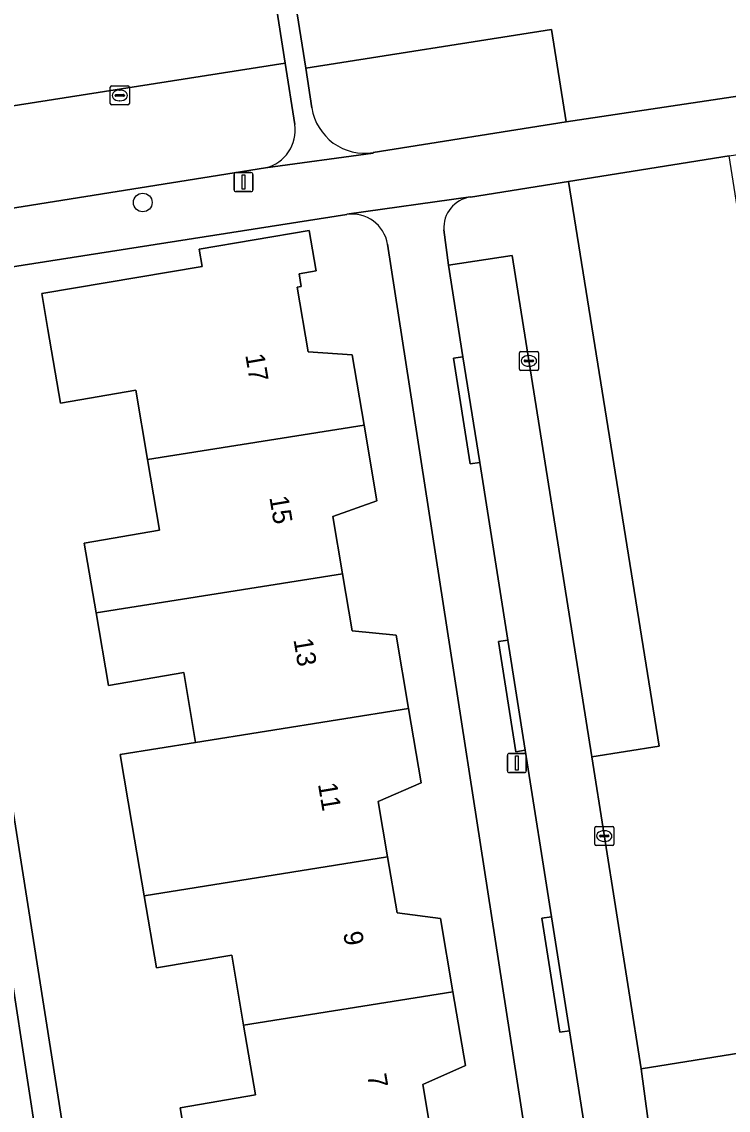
# Model space of a CAD drawing. Extents: x 160077 to 160948, y 386481 to 387498.
# Drawn here: x 160582.8 to 160619.8, y 387104.5 to 387161.5 of the extents above; entities that cross this region are included whole.
import ezdxf

# ---------------------------------------------------------------- set-up
doc = ezdxf.new("R2010")
doc.units = 0
for name, color, linetype in [('IMGEO_Boom', 7, 'Continuous'), ('IMGEO_Erf', 7, 'Continuous'), ('IMGEO_Groenvoorziening', 7, 'Continuous'), ('IMGEO_Kolk', 7, 'Continuous'), ('IMGEO_Lichtmast', 7, 'Continuous'), ('IMGEO_Pand', 7, 'Continuous'), ('IMGEO_Pand_nummerreeks', 7, 'Continuous'), ('IMGEO_Parkeervlak_open', 7, 'Continuous'), ('IMGEO_Rijbaan_lokaal_open', 7, 'Continuous'), ('IMGEO_Voetpad_open', 7, 'Continuous')]:
    doc.layers.add(name, color=color, linetype=linetype)

msp = doc.modelspace()

# ---------------------------------------------------------------- linework, layer by layer
at = {"layer": 'IMGEO_Boom'}
msp.add_circle((160589.11, 387152.074), 0.489, dxfattribs=at)
at = {"layer": 'IMGEO_Erf'}
for points in [[(160599.798, 387151.446), (160577.918, 387148.033), (160587.001, 387090.478), (160608.755, 387093.814)], [(160591.702, 387100.966), (160591.072, 387104.67), (160595.016, 387105.341), (160594.394, 387108.998), (160593.77, 387112.666), (160589.826, 387111.995), (160589.184, 387115.773), (160588.559, 387119.448), (160587.923, 387123.176), (160591.875, 387123.805), (160591.254, 387127.455), (160587.31, 387126.784), (160586.665, 387130.579), (160586.043, 387134.237), (160589.986, 387134.907), (160589.356, 387138.611), (160588.739, 387142.241), (160584.795, 387141.57), (160584.139, 387145.429), (160583.82, 387147.304), (160592.221, 387148.726), (160592.068, 387149.63), (160597.838, 387150.607), (160598.182, 387148.576), (160598.197, 387148.49), (160597.3, 387148.338), (160597.413, 387147.677), (160597.202, 387147.641), (160597.776, 387144.255), (160600.083, 387144.098), (160600.707, 387140.417), (160601.378, 387136.455), (160599.063, 387135.639), (160599.572, 387132.633), (160600.078, 387129.646), (160602.387, 387129.41), (160603.035, 387125.581), (160603.696, 387121.681), (160601.445, 387120.714), (160601.938, 387117.802), (160602.435, 387114.868), (160604.71, 387114.58), (160605.36, 387110.743), (160606.014, 387106.883), (160603.788, 387105.883), (160604.282, 387102.968)], [(160610.294, 387095.917), (160601.936, 387149.886)]]:
    msp.add_lwpolyline(points, dxfattribs=at)
msp.add_arc((160600.084, 387149.593), 1.875, 8.9783, 98.7887, dxfattribs=at)
at = {"layer": 'IMGEO_Groenvoorziening'}
for points in [[(160596.754, 387164.815), (160597.647, 387159.11), (160610.525, 387161.141), (160611.294, 387156.291), (160621.92, 387157.879), (160622.849, 387158.043)], [(160610.525, 387161.141), (160597.647, 387159.11), (160597.974, 387157.024)], [(160601.186, 387154.687), (160611.294, 387156.291), (160610.525, 387161.141)], [(160604.895, 387150.64), (160605.133, 387148.791), (160608.471, 387149.302), (160612.64, 387123.04), (160616.166, 387123.612), (160611.425, 387153.179)], [(160611.425, 387153.179), (160606.284, 387152.356)], [(160632.643, 387109.502), (160627.085, 387108.61), (160615.231, 387106.709), (160615.766, 387102.675), (160616.089, 387100.606), (160631.788, 387102.964)]]:
    msp.add_lwpolyline(points, dxfattribs=at)
for points in [[(160619.835, 387154.524), (160611.425, 387153.179), (160616.166, 387123.612), (160612.64, 387123.04), (160615.231, 387106.709), (160627.085, 387108.61)], [(160584.322, 387097.934), (160581.584, 387115.663), (160578.776, 387115.218), (160582.014, 387095.328), (160582.465, 387095.4), (160582.66, 387095.44), (160582.852, 387095.497), (160583.037, 387095.572), (160583.215, 387095.662), (160583.384, 387095.768), (160583.543, 387095.889), (160583.69, 387096.023), (160583.825, 387096.17), (160583.946, 387096.329), (160584.053, 387096.498), (160584.144, 387096.675), (160584.219, 387096.86), (160584.277, 387097.051), (160584.318, 387097.246), (160584.341, 387097.445), (160584.346, 387097.644), (160584.334, 387097.843)]]:
    msp.add_lwpolyline(points, close=True, dxfattribs=at)
for centre, radius, start, end in [((160600.745, 387157.457), 2.805, 188.8816, 279.0404), ((160606.492, 387150.768), 1.602, 97.4489, 184.5749)]:
    msp.add_arc(centre, radius, start, end, dxfattribs=at)
at = {"layer": 'IMGEO_Kolk'}
for p, q in [((160587.405, 387157.256), (160587.405, 387158.108)), ((160587.48, 387158.182), (160588.332, 387158.182)), ((160587.707, 387157.725), (160588.105, 387157.725)), ((160587.893, 387157.962), (160587.918, 387157.962)), ((160588.406, 387158.108), (160588.406, 387157.256)), ((160588.332, 387157.182), (160587.48, 387157.182)), ((160587.664, 387157.676), (160587.664, 387157.688)), ((160588.102, 387157.639), (160587.704, 387157.639)), ((160587.916, 387157.402), (160587.891, 387157.402)), ((160588.148, 387157.688), (160588.148, 387157.676)), ((160608.846, 387143.351), (160608.846, 387144.203)), ((160608.921, 387144.277), (160609.773, 387144.277)), ((160609.334, 387144.057), (160609.359, 387144.057)), ((160609.847, 387144.203), (160609.847, 387143.351)), ((160609.105, 387143.771), (160609.105, 387143.783)), ((160609.543, 387143.734), (160609.145, 387143.734)), ((160609.148, 387143.82), (160609.546, 387143.82)), ((160609.357, 387143.497), (160609.332, 387143.497)), ((160609.589, 387143.783), (160609.589, 387143.771)), ((160609.773, 387143.277), (160608.921, 387143.277)), ((160612.794, 387118.473), (160612.794, 387119.325)), ((160612.869, 387119.399), (160613.721, 387119.399)), ((160613.096, 387118.942), (160613.494, 387118.942)), ((160613.282, 387119.179), (160613.307, 387119.179)), ((160613.795, 387119.325), (160613.795, 387118.473)), ((160613.721, 387118.399), (160612.869, 387118.399)), ((160613.053, 387118.893), (160613.053, 387118.905)), ((160613.491, 387118.856), (160613.093, 387118.856)), ((160613.305, 387118.619), (160613.28, 387118.619)), ((160613.537, 387118.905), (160613.537, 387118.893))]:
    msp.add_line(p, q, dxfattribs=at)
for points in [[(160587.405, 387157.256), (160587.405, 387158.108)], [(160587.48, 387158.182), (160588.332, 387158.182)], [(160588.406, 387158.108), (160588.406, 387157.256)], [(160588.332, 387157.182), (160587.48, 387157.182)], [(160608.846, 387143.351), (160608.846, 387144.203)], [(160608.921, 387144.277), (160609.773, 387144.277)], [(160609.847, 387144.203), (160609.847, 387143.351)], [(160609.773, 387143.277), (160608.921, 387143.277)], [(160612.794, 387118.473), (160612.794, 387119.325)], [(160612.869, 387119.399), (160613.721, 387119.399)], [(160613.795, 387119.325), (160613.795, 387118.473)], [(160613.721, 387118.399), (160612.869, 387118.399)]]:
    msp.add_lwpolyline(points, dxfattribs=at)
for centre, radius, start, end in [((160587.482, 387158.106), 0.0765, 91.552, 178.448), ((160587.482, 387158.106), 0.0765, 91.552, 178.448), ((160587.704, 387157.685), 0.0403, 85.8775, 175.7526), ((160588.109, 387157.687), 0.0386, 1.7309, 96.639), ((160588.33, 387158.106), 0.0765, 1.552, 88.448), ((160588.33, 387158.106), 0.0765, 1.552, 88.448), ((160587.482, 387157.258), 0.0765, 181.552, 268.448), ((160587.482, 387157.258), 0.0765, 181.552, 268.448), ((160587.701, 387157.675), 0.0366, 178.938, 274.7102), ((160588.105, 387157.682), 0.043, 264.8664, 352.4533), ((160588.33, 387157.258), 0.0765, 271.552, 358.448), ((160588.33, 387157.258), 0.0765, 271.552, 358.448), ((160608.923, 387144.201), 0.0765, 91.552, 178.448), ((160608.923, 387144.201), 0.0765, 91.552, 178.448), ((160609.771, 387144.201), 0.0765, 1.552, 88.448), ((160609.771, 387144.201), 0.0765, 1.552, 88.448), ((160609.145, 387143.78), 0.0403, 85.8775, 175.7526), ((160609.142, 387143.77), 0.0366, 178.938, 274.7102), ((160609.546, 387143.777), 0.043, 264.8664, 352.4533), ((160609.55, 387143.782), 0.0386, 1.7309, 96.639), ((160608.923, 387143.353), 0.0765, 181.552, 268.448), ((160608.923, 387143.353), 0.0765, 181.552, 268.448), ((160609.771, 387143.353), 0.0765, 271.552, 358.448), ((160609.771, 387143.353), 0.0765, 271.552, 358.448), ((160612.871, 387119.323), 0.0765, 91.552, 178.448), ((160612.871, 387119.323), 0.0765, 91.552, 178.448), ((160613.093, 387118.902), 0.0403, 85.8775, 175.7526), ((160613.498, 387118.904), 0.0386, 1.7309, 96.639), ((160613.719, 387119.323), 0.0765, 1.552, 88.448), ((160613.719, 387119.323), 0.0765, 1.552, 88.448), ((160612.871, 387118.475), 0.0765, 181.552, 268.448), ((160612.871, 387118.475), 0.0765, 181.552, 268.448), ((160613.09, 387118.892), 0.0366, 178.938, 274.7102), ((160613.494, 387118.899), 0.043, 264.8664, 352.4533), ((160613.719, 387118.475), 0.0765, 271.552, 358.448), ((160613.719, 387118.475), 0.0765, 271.552, 358.448)]:
    msp.add_arc(centre, radius, start, end, dxfattribs=at)
for centre, major_axis, ratio, start_param, end_param in [((160587.892, 387157.682), (-0.387, 0.002), 0.722429, 4.712389, 7.853982), ((160587.917, 387157.682), (-0.39, 0.002), 0.717154, 1.570796, 4.712389), ((160609.333, 387143.777), (-0.387, 0.002), 0.722429, 4.712389, 7.853982), ((160609.358, 387143.777), (-0.39, 0.002), 0.717154, 1.570796, 4.712389), ((160613.281, 387118.899), (-0.387, 0.002), 0.722429, 4.712389, 7.853982), ((160613.306, 387118.899), (-0.39, 0.002), 0.717154, 1.570796, 4.712389)]:
    msp.add_ellipse(centre, major_axis=major_axis, ratio=ratio, start_param=start_param, end_param=end_param, dxfattribs=at)
at = {"layer": 'IMGEO_Lichtmast'}
for p, q in [((160593.891, 387152.742), (160593.891, 387153.542)), ((160593.891, 387153.542), (160593.891, 387152.742)), ((160593.991, 387153.642), (160594.781, 387153.642)), ((160594.781, 387153.642), (160593.991, 387153.642)), ((160594.881, 387153.542), (160594.881, 387152.742)), ((160594.881, 387152.742), (160594.881, 387153.542)), ((160594.781, 387152.642), (160593.991, 387152.642)), ((160593.991, 387152.642), (160594.781, 387152.642)), ((160608.22, 387122.321), (160608.22, 387123.121)), ((160608.22, 387123.121), (160608.22, 387122.321)), ((160608.32, 387123.221), (160609.11, 387123.221)), ((160609.11, 387123.221), (160608.32, 387123.221)), ((160609.21, 387123.121), (160609.21, 387122.321)), ((160609.21, 387122.321), (160609.21, 387123.121)), ((160609.11, 387122.221), (160608.32, 387122.221)), ((160608.32, 387122.221), (160609.11, 387122.221))]:
    msp.add_line(p, q, dxfattribs=at)
for points in [[(160594.311, 387153.517), (160594.461, 387153.517), (160594.461, 387152.767), (160594.311, 387152.767), (160594.311, 387153.517)], [(160608.64, 387123.096), (160608.79, 387123.096), (160608.79, 387122.346), (160608.64, 387122.346), (160608.64, 387123.096)]]:
    msp.add_lwpolyline(points, dxfattribs=at)
for centre, start, end in [((160593.991, 387153.542), 90, 180), ((160593.991, 387153.542), 90, 180), ((160594.781, 387153.542), 0, 90), ((160594.781, 387153.542), 360, 90), ((160593.991, 387152.742), 180, 270), ((160593.991, 387152.742), 180, 270), ((160594.781, 387152.742), 270, 0), ((160594.781, 387152.742), 270, 0), ((160608.32, 387123.121), 90, 180), ((160608.32, 387123.121), 90, 180), ((160609.11, 387123.121), 0, 90), ((160609.11, 387123.121), 360, 90), ((160608.32, 387122.321), 180, 270), ((160608.32, 387122.321), 180, 270), ((160609.11, 387122.321), 270, 0), ((160609.11, 387122.321), 270, 0)]:
    msp.add_arc(centre, 0.1, start, end, dxfattribs=at)
at = {"layer": 'IMGEO_Pand'}
for points in [[(160600.083, 387144.098), (160597.776, 387144.255), (160597.202, 387147.641), (160597.413, 387147.677), (160597.3, 387148.338), (160598.197, 387148.49), (160598.182, 387148.576), (160597.838, 387150.607), (160592.068, 387149.63), (160592.221, 387148.726), (160583.82, 387147.304), (160584.139, 387145.429), (160584.795, 387141.57), (160588.739, 387142.241), (160589.356, 387138.611), (160600.707, 387140.417)], [(160599.572, 387132.633), (160599.063, 387135.639), (160601.378, 387136.455), (160600.707, 387140.417), (160589.356, 387138.611), (160589.986, 387134.907), (160586.043, 387134.237), (160586.665, 387130.579)], [(160603.035, 387125.581), (160602.387, 387129.41), (160600.078, 387129.646), (160599.572, 387132.633), (160586.665, 387130.579), (160587.31, 387126.784), (160591.254, 387127.455), (160591.875, 387123.805)], [(160601.445, 387120.714), (160603.696, 387121.681), (160603.035, 387125.581), (160591.875, 387123.805), (160587.923, 387123.176), (160588.559, 387119.448), (160589.184, 387115.773), (160601.938, 387117.802)], [(160589.184, 387115.773), (160589.826, 387111.995), (160593.77, 387112.666), (160594.394, 387108.998), (160605.36, 387110.743), (160604.71, 387114.58), (160602.435, 387114.868), (160601.938, 387117.802)], [(160594.394, 387108.998), (160595.016, 387105.341), (160591.072, 387104.67), (160591.702, 387100.966), (160604.282, 387102.968), (160603.788, 387105.883), (160606.014, 387106.883), (160605.36, 387110.743)]]:
    msp.add_lwpolyline(points, close=True, dxfattribs=at)
at = {"layer": 'IMGEO_Parkeervlak_open'}
msp.add_lwpolyline([(160565.357, 387159.085), (160566.043, 387154.587), (160596.571, 387159.365), (160595.903, 387163.614)], dxfattribs=at)
at = {"layer": 'IMGEO_Rijbaan_lokaal_open'}
for points in [[(160597.075, 387156.158), (160596.571, 387159.365), (160566.043, 387154.587), (160566.846, 387149.32), (160595.546, 387153.889)], [(160608.471, 387149.302), (160605.133, 387148.791), (160605.89, 387144), (160606.767, 387138.458), (160608.237, 387129.158), (160609.149, 387123.39), (160610.525, 387114.671), (160611.467, 387108.701), (160612.872, 387099.796), (160613.403, 387096.43), (160613.696, 387094.572), (160613.925, 387093.125), (160617.383, 387094.044)], [(160617.021, 387094.417), (160616.089, 387100.606), (160615.766, 387102.675), (160615.231, 387106.709), (160612.64, 387123.04), (160608.471, 387149.302)]]:
    msp.add_lwpolyline(points, dxfattribs=at)
msp.add_arc((160595.074, 387155.857), 2.024, 283.4974, 8.5533, dxfattribs=at)
at = {"layer": 'IMGEO_Voetpad_open'}
for points in [[(160597.974, 387157.024), (160597.647, 387159.11), (160596.754, 387164.815)], [(160595.903, 387163.614), (160596.571, 387159.365), (160597.075, 387156.158)], [(160622.849, 387158.043), (160621.92, 387157.879), (160611.294, 387156.291), (160601.186, 387154.687), (160601.189, 387154.665), (160595.546, 387153.889), (160566.846, 387149.32), (160563.387, 387148.767), (160562.894, 387148.69), (160560.487, 387148.307), (160534.212, 387144.165)], [(160599.798, 387151.446), (160599.805, 387151.456), (160606.281, 387152.367), (160606.284, 387152.356), (160611.425, 387153.179), (160619.835, 387154.524), (160622.363, 387154.928), (160623.51, 387155.098)], [(160595.546, 387153.889), (160601.189, 387154.665), (160601.186, 387154.687)], [(160606.284, 387152.356), (160606.281, 387152.367), (160599.805, 387151.456), (160599.798, 387151.446)], [(160529.601, 387140.55), (160533.487, 387141.133), (160533.512, 387141.07), (160576.566, 387147.818), (160577.918, 387148.033), (160599.798, 387151.446)], [(160584.446, 387088.555), (160589.61, 387089.37), (160613.306, 387093.026), (160613.925, 387093.125), (160613.696, 387094.572), (160613.403, 387096.43), (160612.872, 387099.796), (160611.467, 387108.701), (160610.973, 387108.625), (160610.031, 387114.595), (160610.525, 387114.671), (160609.149, 387123.39), (160608.655, 387123.314), (160607.743, 387129.082), (160608.237, 387129.158), (160606.767, 387138.458), (160606.274, 387138.381), (160605.397, 387143.923), (160605.89, 387144), (160605.133, 387148.791), (160604.895, 387150.64)], [(160601.936, 387149.886), (160610.294, 387095.917)], [(160608.755, 387093.814), (160587.001, 387090.478), (160577.918, 387148.033)], [(160536.166, 387116.022), (160579.265, 387122.896), (160580.694, 387121.428), (160580.846, 387120.446), (160581.243, 387117.876), (160581.584, 387115.663), (160584.322, 387097.934)]]:
    msp.add_lwpolyline(points, dxfattribs=at)
for points in [[(160605.89, 387144), (160605.397, 387143.923), (160606.274, 387138.381), (160606.767, 387138.458)], [(160608.237, 387129.158), (160607.743, 387129.082), (160608.655, 387123.314), (160609.149, 387123.39)], [(160610.525, 387114.671), (160610.031, 387114.595), (160610.973, 387108.625), (160611.467, 387108.701)]]:
    msp.add_lwpolyline(points, close=True, dxfattribs=at)
for centre, radius, start, end in [((160600.745, 387157.457), 2.805, 188.8816, 279.0404), ((160595.074, 387155.857), 2.024, 283.4974, 8.5533), ((160606.492, 387150.768), 1.602, 97.4489, 184.5749), ((160600.084, 387149.593), 1.875, 8.9783, 98.7887)]:
    msp.add_arc(centre, radius, start, end, dxfattribs=at)

# ---------------------------------------------------------------- texts
at = {"layer": 'IMGEO_Pand_nummerreeks'}
for s, rotation, p in [('17', 279.6198, (160594.477, 387144.091)), ('15', 279.6214, (160595.74, 387136.639)), ('13', 279.6214, (160597.003, 387129.187)), ('11', 279.6198, (160598.286, 387121.622)), ('9', 279.6214, (160599.607, 387113.829)), ('7', 279.6214, (160600.87, 387106.377))]:
    msp.add_text(s, height=1, rotation=rotation, dxfattribs=at).set_placement(p)

doc.saveas('drawing.dxf')
